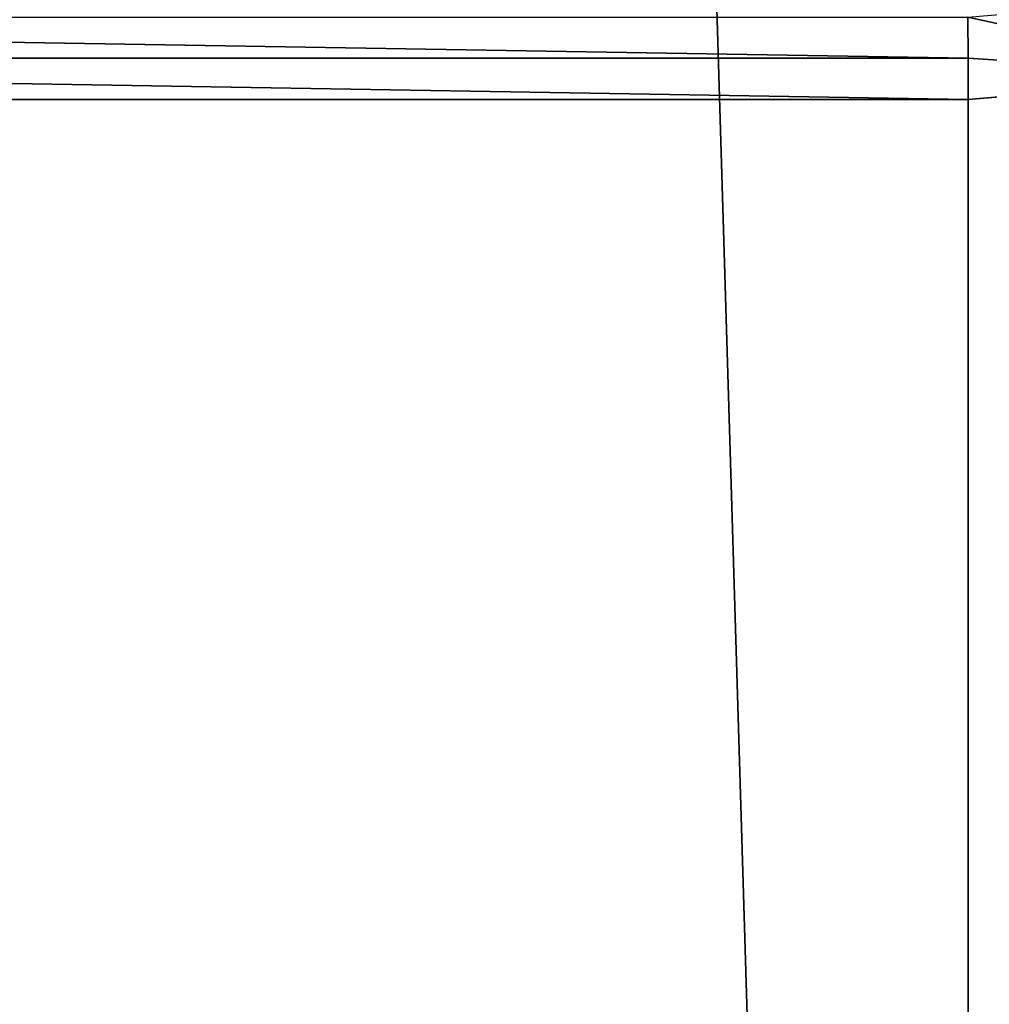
# Model space of a CAD drawing. Header units: millimetres. Extents: x -365 to 365, y -678 to 20.
# Tile 427 of 656: x -3.53 to -2.784, y -42.47 to -41.712. Entities that reach past the tile are written whole.
import ezdxf

# ---------------------------------------------------------------- set-up
doc = ezdxf.new("R2010")
doc.units = ezdxf.units.MM
doc.header["$LTSCALE"] = 65.185185
for name, color, linetype in [('362', 7, 'CONTINUOUS'), ('371', 7, 'CONTINUOUS'), ('372', 7, 'CONTINUOUS'), ('373', 7, 'CONTINUOUS')]:
    doc.layers.add(name, color=color, linetype=linetype)

msp = doc.modelspace()

# ---------------------------------------------------------------- linework, layer by layer
at = {"layer": '362', "linetype": 'CONTINUOUS'}
for points in [[(-2, -74.7, 19.85), (-2, 0, 19.85), (-4.0572, -6.35385, 19.03356), (-2, -74.7, 19.85)], [(-2, -74.7, 19.85), (-4.0572, -6.35385, 19.03356), (-4.12132, -74.7, 18.97132), (-2, -74.7, 19.85)]]:
    msp.add_3dface(points, dxfattribs=at)
at = {"layer": '371', "linetype": 'CONTINUOUS'}
for points in [[(-4.70015, -41.71041, -13.3424), (-2.80011, -41.71041, -13.3424), (-2.80004, -41.74209, -13.33556), (-4.70015, -41.71041, -13.3424)], [(-4.70004, -41.74209, -13.33555), (-4.70015, -41.71041, -13.3424), (-2.80004, -41.74209, -13.33556), (-4.70004, -41.74209, -13.33555)], [(-4.7, -41.77377, -13.32871), (-4.70004, -41.74209, -13.33555), (-2.8, -41.77377, -13.32871), (-4.7, -41.77377, -13.32871)], [(-2.8, -41.77377, -13.32871), (-4.70004, -41.74209, -13.33555), (-2.80004, -41.74209, -13.33556), (-2.8, -41.77377, -13.32871)], [(-4.7, -74.21118, -6.32043), (-4.7, -41.77377, -13.32871), (-2.79839, -71.56335, -6.89251), (-4.7, -74.21118, -6.32043)], [(-2.79839, -71.56335, -6.89251), (-4.7, -41.77377, -13.32871), (-2.7996, -71.44577, -6.91791), (-2.79839, -71.56335, -6.89251)], [(-2.7996, -71.44577, -6.91791), (-4.7, -41.77377, -13.32871), (-2.8, -71.32857, -6.94323), (-2.7996, -71.44577, -6.91791)], [(-2.8, -71.32857, -6.94323), (-4.7, -41.77377, -13.32871), (-2.8, -41.77377, -13.32871), (-2.8, -71.32857, -6.94323)]]:
    msp.add_3dface(points, dxfattribs=at)
at = {"layer": '372', "linetype": 'CONTINUOUS'}
for points in [[(-2.59113, -41.75589, -13.24596), (-2.80011, -41.71041, -13.3424), (-2.58788, -41.69234, -13.25629), (-2.59113, -41.75589, -13.24596)], [(-2.80011, -41.71041, -13.3424), (-2.59113, -41.75589, -13.24596), (-2.80004, -41.74209, -13.33556), (-2.80011, -41.71041, -13.3424)], [(-2.8, -41.77377, -13.32871), (-2.80004, -41.74209, -13.33556), (-2.59113, -41.75589, -13.24596), (-2.8, -41.77377, -13.32871)]]:
    msp.add_3dface(points, dxfattribs=at)
at = {"layer": '373', "linetype": 'CONTINUOUS'}
for points in [[(-2.8, -71.32857, -6.94323), (-2.8, -41.77377, -13.32871), (-2.59113, -41.75589, -13.24596), (-2.8, -71.32857, -6.94323)], [(-2.8, -71.32857, -6.94323), (-2.59113, -41.75589, -13.24596), (-2.58466, -71.30932, -6.85416), (-2.8, -71.32857, -6.94323)]]:
    msp.add_3dface(points, dxfattribs=at)

doc.saveas('drawing.dxf')
